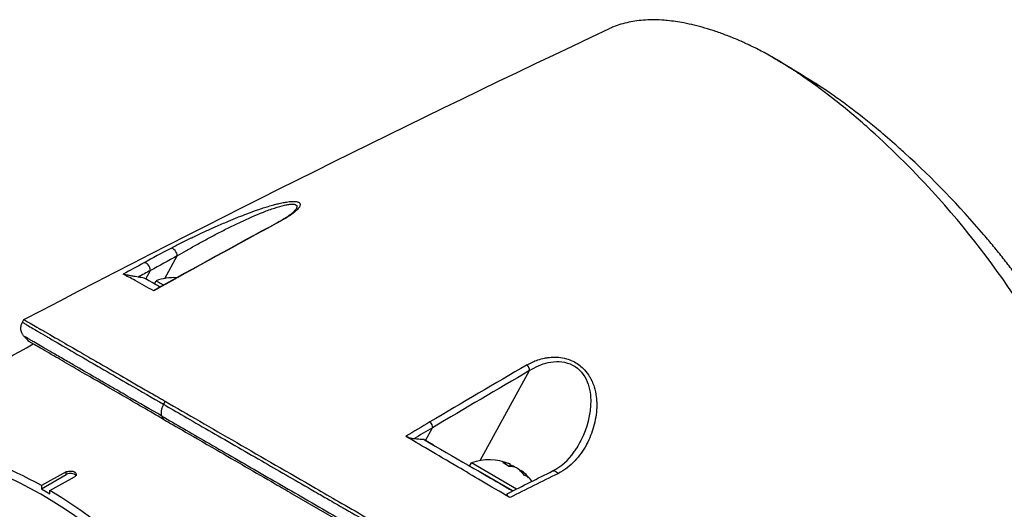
# Model space of a CAD drawing. Header units: millimetres. Extents: x 0 to 4378, y 0 to 2397.
# Tile 318 of 322: x 2618 to 2702, y 1989 to 2031. Entities that reach past the tile are written whole.
import ezdxf

# ---------------------------------------------------------------- set-up
doc = ezdxf.new("R2010")
doc.units = ezdxf.units.MM
doc.header["$LTSCALE"] = 0.2
doc.layers.add('01_Object Line', color=4, linetype='Continuous')

# ---------------------------------------------------------------- blocks, each defined once
blk = doc.blocks.new('A$C92b2c99e')
for p, q in [((-96.306, 1155.861), (-96.306, 1155.861)), ((-107.487, 1149.965), (-106.438, 1151.876)), ((-109.113, 1149.926), (-108.721, 1150.64)), ((-109.242, 1150), (-109.113, 1149.926)), ((-108.849, 1149.773), (-109.113, 1149.926)), ((-108.384, 1149.508), (-108.235, 1149.766)), ((-108.367, 1148.958), (-108.367, 1148.958)), ((-107.923, 1149.239), (-107.951, 1149.255)), ((-107.892, 1149.221), (-107.892, 1149.221)), ((-107.892, 1149.221), (-107.892, 1149.221)), ((-119.633, 1146.23), (-119.502, 1146.456)), ((-119.636, 1146.231), (-119.636, 1146.231)), ((-118.533, 1144.483), (-118.533, 1144.483)), ((-72.851, 1142.636), (-72.851, 1142.636)), ((-80.618, 1134.451), (-76.41, 1142.114)), ((-107.462, 1139.504), (-107.608, 1139.25)), ((-85.279, 1136.164), (-84.683, 1137.249)), ((-85.403, 1136.236), (-85.279, 1136.164)), ((-84.585, 1135.764), (-85.279, 1136.164)), ((-81.515, 1133.993), (-81.365, 1134.253)), ((-77.516, 1132.03), (-81.365, 1134.253)), ((-78.132, 1133.964), (-78.03, 1134.141)), ((-77.684, 1133.902), (-77.667, 1133.932)), ((-115.895, 1133.488), (-118.016, 1132.326)), ((-118.016, 1132.044), (-115.895, 1133.269)), ((-117.309, 1131.918), (-115.188, 1133.08)), ((-115.895, 1133.269), (-115.895, 1133.488)), ((-77.836, 1131.869), (-80.799, 1133.58)), ((-79.827, 1133.017), (-79.826, 1133.018)), ((-79.827, 1133.017), (-79.827, 1133.017)), ((-77.19, 1133.574), (-77.154, 1133.636)), ((-74.44, 1133.573), (-74.44, 1133.573)), ((-118.016, 1132.326), (-118.016, 1132.044)), ((-118.016, 1132.044), (-117.309, 1131.636)), ((-117.309, 1131.636), (-117.309, 1131.918))]:
    blk.add_line(p, q)
for centre, start, end in [((-106.707, 1145.513), 87.31171, 109.76118), ((-106.707, 1145.513), 86.57278, 86.5737), ((-79.837, 1130), 67.98555, 109.76073), ((-79.837, 1130), 36.52444, 52.01445)]:
    blk.add_arc(centre, 4.52, start, end)
for centre, major_axis, ratio, start_param, end_param in [((-65.461, 1129.078), (-1.496, 41.655), 0.767705, 5.786694, 5.852435), ((-132.165, 385.981), (435.313, 800.982), 0.572302, 0.719741, 0.723353), ((-106.798, 1152.069), (-0.237, 0.44), 0.615617, 3.96343, 6.144089), ((-126.189, 376.019), (434.089, 810.828), 0.577163, 0.716899, 0.720478), ((-132.573, 369.5), (444.564, 818.233), 0.572371, 0.723282, 0.726012), ((-126.497, 362.515), (441.655, 824.96), 0.577163, 0.720472, 0.722068), ((-109.081, 1150.833), (-0.239, 0.439), 0.613693, 3.961389, 6.13341), ((-105.248, 1148.041), (-2.988, 1.725), 0.000011, 6.283177, 6.938622), ((-105.398, 1147.781), (2.988, -1.725), 0.000011, 3.638555, 3.704209), ((-105.398, 1147.781), (2.988, -1.725), 0.000011, 3.723727, 3.723739), ((-105.248, 1148.041), (2.988, -1.725), 0.000011, 3.813053, 3.813066), ((-65.53, -62.241), (678.522, 1280.582), 0.58036, 0.750961, 0.759189), ((-70.547, -63.06), (685.926, 1281.23), 0.577163, 0.753659, 0.761862), ((-118.016, 1099.711), (19.5, -33.775), 0.57735, 0, 3.141593), ((-121.198, 1097.874), (19.5, -33.775), 0.57735, 0, 3.141593), ((-121.198, 1097.874), (19.5, -33.775), 0.57735, 0, 3.141593), ((-65.545, -68.402), (682.157, 1287.152), 0.580302, 0.759239, 0.761277), ((-70.485, -68.739), (689.171, 1287.289), 0.577163, 0.761857, 0.76342), ((-79.966, 1133.099), (-32.305, 18.65), 0.000032, 1.401729, 1.636771), ((-122.259, 1097.261), (19.5, -33.775), 0.57735, 6.276472, 9.431491), ((-80.094, 1130.148), (2.252, 3.901), 0.57735, 0.080554, 0.3277), ((-80.562, 1130.418), (2.14, 3.707), 0.816497, 6.1984, 6.367971), ((-79.581, 1129.852), (2.252, 3.901), 0.57735, 0.080554, 0.3277), ((-80.018, 1130.104), (2.252, 3.901), 0.816497, 0.080554, 0.114044), ((-79.656, 1129.895), (2.252, 3.901), 0.816497, 0.080554, 0.195507), ((-80.094, 1130.148), (2.252, 3.901), 0.57735, 6.169141, 6.202632), ((-80.018, 1130.104), (2.252, 3.901), 0.816497, 5.955485, 6.202632), ((-86.762, 1117.756), (17.875, -30.96), 0.57735, 1.774061, 1.774082), ((-115.541, 1133.065), (0.5, 0), 0.57735, 0.381749, 2.356194), ((-78.528, 1132.267), (-2.208, 1.275), 0.000033, 5.341115, 5.469059), ((-78.528, 1132.267), (-2.208, 1.275), 0.000033, 0.850642, 1.88911), ((-115.519, 359.508), (-485.437, -793.309), 0.582463, 3.88966, 3.895745), ((-79.656, 1129.895), (2.252, 3.901), 0.816497, 5.955485, 6.202632), ((-78.812, 1129.408), (2.14, 3.707), 0.57735, 6.1984, 6.367971)]:
    blk.add_ellipse(centre, major_axis=major_axis, ratio=ratio, start_param=start_param, end_param=end_param)
for points, knots in [([(-57.708, 1169.847), (-58.01, 1169.989), (-58.308, 1170.124), (-58.603, 1170.251), (-58.931, 1170.392), (-59.255, 1170.524), (-59.575, 1170.647), (-59.897, 1170.771), (-60.214, 1170.886), (-60.528, 1170.991), (-60.842, 1171.098), (-61.152, 1171.195), (-61.459, 1171.285), (-62.073, 1171.463), (-62.671, 1171.608), (-63.253, 1171.719), (-63.736, 1171.81), (-64.208, 1171.879), (-64.668, 1171.923), (-64.76, 1171.932), (-64.851, 1171.94), (-64.942, 1171.947), (-65.489, 1171.989), (-66.013, 1171.996), (-66.515, 1171.968), (-67.019, 1171.941), (-67.5, 1171.878), (-67.959, 1171.781), (-68.417, 1171.684), (-68.852, 1171.552), (-69.262, 1171.385), (-69.374, 1171.339), (-69.484, 1171.291), (-69.593, 1171.24)], [0, 0, 0, 0, 0.0296065, 0.0296065, 0.0296065, 0.0625552, 0.0625552, 0.0625552, 0.0956223, 0.0956223, 0.0956223, 0.1287583, 0.1287583, 0.1287583, 0.1950345, 0.1950345, 0.1950345, 0.25, 0.25, 0.25, 0.2609996, 0.2609996, 0.2609996, 0.3271356, 0.3271356, 0.3271356, 0.3936018, 0.3936018, 0.3936018, 0.4600955, 0.4600955, 0.4600955, 0.4782577, 0.4782577, 0.4782577, 0.4782577]), ([(-53.468, 1167.407), (-53.486, 1167.42), (-53.509, 1167.435), (-53.558, 1167.468), (-53.58, 1167.483), (-53.648, 1167.528), (-53.693, 1167.558), (-53.828, 1167.647), (-53.918, 1167.706), (-54.188, 1167.881), (-54.368, 1167.996), (-54.904, 1168.331), (-55.261, 1168.546), (-55.97, 1168.954), (-56.322, 1169.147), (-56.845, 1169.421), (-57.019, 1169.51), (-57.278, 1169.639), (-57.364, 1169.681), (-57.493, 1169.744), (-57.536, 1169.765), (-57.601, 1169.796), (-57.622, 1169.806), (-57.669, 1169.828), (-57.69, 1169.838), (-57.708, 1169.847)], [0.000006, 0.000006, 0.000006, 0.000006, 0.0077656, 0.0077656, 0.0144608, 0.0144608, 0.0278513, 0.0278513, 0.0546324, 0.0546324, 0.1081958, 0.1081958, 0.2151263, 0.2151263, 0.321952, 0.321952, 0.3753541, 0.3753541, 0.4020519, 0.4020519, 0.4154008, 0.4154008, 0.4220656, 0.4220656, 0.4297877, 0.4297877, 0.4297877, 0.4297877]), ([(-28.062, 1122.487), (-28.06, 1122.49), (-28.059, 1122.493), (-28.007, 1122.619), (-27.958, 1122.743), (-27.863, 1122.996), (-27.814, 1123.135), (-27.704, 1123.466), (-27.643, 1123.669), (-27.569, 1123.942), (-27.551, 1124.013), (-27.468, 1124.344), (-27.409, 1124.621), (-27.278, 1125.357), (-27.219, 1125.829), (-27.024, 1128.475), (-27.268, 1131.403), (-28.573, 1135.501), (-28.639, 1135.701), (-28.779, 1136.116), (-28.852, 1136.324), (-28.997, 1136.73), (-29.071, 1136.931), (-29.449, 1137.938), (-29.782, 1138.754), (-30.332, 1139.998), (-30.524, 1140.417), (-31.535, 1142.543), (-32.476, 1144.28), (-33.794, 1146.457), (-34.061, 1146.887), (-36.567, 1150.818), (-39.202, 1154.235), (-43.885, 1159.357), (-45.764, 1161.205), (-48.638, 1163.742), (-49.601, 1164.544), (-51.527, 1166.048), (-52.505, 1166.761), (-53.468, 1167.407)], [0.71754, 0.71754, 0.71754, 0.71754, 0.718212, 0.718212, 0.74576, 0.74576, 0.776284, 0.776284, 0.820204, 0.820204, 0.834927, 0.834927, 0.896521, 0.896521, 0.995652, 0.995652, 1.428405, 1.428405, 1.450296, 1.450296, 1.471663, 1.471663, 1.492327, 1.492327, 1.574835, 1.574835, 1.616316, 1.616316, 1.784634, 1.784634, 1.826029, 1.826029, 2.164003, 2.164003, 2.373598, 2.373598, 2.479923, 2.479923, 2.586935, 2.586935, 2.586935, 2.586935]), ([(-27.094, 1133.13), (-27.096, 1133.262), (-27.1, 1133.397), (-27.115, 1133.7), (-27.127, 1133.87), (-27.151, 1134.125), (-27.16, 1134.213), (-27.218, 1134.728), (-27.29, 1135.171), (-27.43, 1135.865), (-27.487, 1136.117), (-27.62, 1136.65), (-27.695, 1136.928), (-27.865, 1137.499), (-27.96, 1137.794), (-28.167, 1138.397), (-28.28, 1138.704), (-28.519, 1139.321), (-28.647, 1139.633), (-29.33, 1141.231), (-29.997, 1142.564), (-30.954, 1144.257), (-31.144, 1144.585), (-31.748, 1145.599), (-32.181, 1146.29), (-33.097, 1147.684), (-33.58, 1148.386), (-34.333, 1149.435), (-34.586, 1149.781), (-35.102, 1150.471), (-35.364, 1150.815), (-35.893, 1151.495), (-36.164, 1151.838), (-36.715, 1152.521), (-37.001, 1152.869), (-37.412, 1153.361), (-37.546, 1153.518), (-39.777, 1156.14), (-42.063, 1158.5), (-44.72, 1160.911), (-45.015, 1161.175), (-45.831, 1161.891), (-46.352, 1162.334), (-47.653, 1163.409), (-48.436, 1164.025), (-49.607, 1164.9), (-49.996, 1165.183), (-50.772, 1165.731), (-51.158, 1165.995), (-51.544, 1166.251)], [1.308584, 1.308584, 1.308584, 1.308584, 1.384705, 1.384705, 1.477831, 1.477831, 1.526561, 1.526561, 1.759973, 1.759973, 1.890971, 1.890971, 2.029156, 2.029156, 2.171186, 2.171186, 2.316283, 2.316283, 2.460898, 2.460898, 3.049329, 3.049329, 3.189055, 3.189055, 3.478614, 3.478614, 3.769885, 3.769885, 3.913253, 3.913253, 4.056001, 4.056001, 4.19686, 4.19686, 4.341119, 4.341119, 4.411312, 4.411312, 5.498875, 5.498875, 5.634552, 5.634552, 5.872375, 5.872375, 6.229939, 6.229939, 6.408513, 6.408513, 6.587137, 6.587137, 6.587137, 6.587137]), ([(-106.995, 1152.525), (-106.742, 1152.661), (-106.455, 1152.81), (-106.158, 1152.96), (-105.855, 1153.114), (-105.54, 1153.269), (-105.243, 1153.412), (-105.231, 1153.418), (-105.22, 1153.424), (-105.208, 1153.429), (-104.907, 1153.574), (-104.591, 1153.724), (-104.273, 1153.871), (-103.961, 1154.016), (-103.646, 1154.159), (-103.338, 1154.296), (-103.317, 1154.305), (-103.297, 1154.314), (-103.276, 1154.324), (-102.93, 1154.477), (-102.596, 1154.622), (-102.252, 1154.768), (-102, 1154.874), (-101.742, 1154.982), (-101.472, 1155.091), (-101.382, 1155.127), (-101.292, 1155.163), (-101.203, 1155.198), (-100.967, 1155.292), (-100.736, 1155.382), (-100.51, 1155.468), (-100.199, 1155.586), (-99.929, 1155.684), (-99.604, 1155.796), (-99.428, 1155.857), (-99.267, 1155.911), (-99.104, 1155.964), (-98.966, 1156.009), (-98.826, 1156.053), (-98.676, 1156.099), (-98.511, 1156.148), (-98.353, 1156.194), (-98.201, 1156.235), (-98.159, 1156.247), (-98.119, 1156.257), (-98.08, 1156.268), (-97.978, 1156.294), (-97.882, 1156.319), (-97.764, 1156.347), (-97.6, 1156.386), (-97.446, 1156.418), (-97.302, 1156.444), (-97.242, 1156.455), (-97.189, 1156.464), (-97.136, 1156.473), (-97.062, 1156.484), (-96.988, 1156.495), (-96.901, 1156.505), (-96.838, 1156.512), (-96.78, 1156.517), (-96.726, 1156.521), (-96.597, 1156.529), (-96.487, 1156.53), (-96.384, 1156.522), (-96.322, 1156.517), (-96.262, 1156.508), (-96.207, 1156.495), (-96.18, 1156.488), (-96.154, 1156.48), (-96.131, 1156.472), (-96.066, 1156.447), (-96.017, 1156.413), (-95.987, 1156.371), (-95.957, 1156.329), (-95.947, 1156.279), (-95.954, 1156.225), (-95.955, 1156.221), (-95.956, 1156.218), (-95.956, 1156.214), (-95.965, 1156.164), (-95.99, 1156.106), (-96.028, 1156.045), (-96.093, 1155.943), (-96.194, 1155.833), (-96.3, 1155.736), (-96.336, 1155.703), (-96.375, 1155.669), (-96.418, 1155.633), (-96.576, 1155.501), (-96.777, 1155.357), (-96.973, 1155.231), (-96.992, 1155.218), (-97.012, 1155.205), (-97.032, 1155.193), (-97.09, 1155.156), (-97.151, 1155.118), (-97.211, 1155.082), (-97.266, 1155.049), (-97.321, 1155.016), (-97.373, 1154.986), (-97.381, 1154.981), (-97.39, 1154.976), (-97.399, 1154.971), (-97.52, 1154.901), (-97.639, 1154.836), (-97.799, 1154.748)], [0, 0, 0, 0, 0.06061, 0.06061, 0.06061, 0.122541, 0.122541, 0.122541, 0.125, 0.125, 0.125, 0.18804, 0.18804, 0.18804, 0.25, 0.25, 0.25, 0.254168, 0.254168, 0.254168, 0.323919, 0.323919, 0.323919, 0.375, 0.375, 0.375, 0.39207, 0.39207, 0.39207, 0.4375, 0.4375, 0.4375, 0.5, 0.5, 0.5, 0.533908, 0.533908, 0.533908, 0.5625, 0.5625, 0.5625, 0.59375, 0.59375, 0.59375, 0.602455, 0.602455, 0.602455, 0.625, 0.625, 0.625, 0.65625, 0.65625, 0.65625, 0.669312, 0.669312, 0.669312, 0.6875, 0.6875, 0.6875, 0.700546, 0.700546, 0.700546, 0.731289, 0.731289, 0.731289, 0.75, 0.75, 0.75, 0.759109, 0.759109, 0.759109, 0.785061, 0.785061, 0.785061, 0.81088, 0.81088, 0.81088, 0.8125, 0.8125, 0.8125, 0.835978, 0.835978, 0.835978, 0.875, 0.875, 0.875, 0.888263, 0.888263, 0.888263, 0.9375, 0.9375, 0.9375, 0.942362, 0.942362, 0.942362, 0.956225, 0.956225, 0.956225, 0.96875, 0.96875, 0.96875, 0.970886, 0.970886, 0.970886, 1, 1, 1, 1]), ([(-106.438, 1151.876), (-106.192, 1152.028), (-105.929, 1152.184), (-105.656, 1152.343), (-105.382, 1152.502), (-105.097, 1152.665), (-104.802, 1152.83), (-104.507, 1152.995), (-104.205, 1153.161), (-103.899, 1153.325), (-103.593, 1153.49), (-103.284, 1153.653), (-102.97, 1153.815), (-102.657, 1153.978), (-102.34, 1154.139), (-102.018, 1154.299), (-101.697, 1154.458), (-101.37, 1154.616), (-101.044, 1154.769), (-100.393, 1155.074), (-99.745, 1155.362), (-99.098, 1155.617), (-98.774, 1155.744), (-98.458, 1155.86), (-98.153, 1155.961), (-97.847, 1156.062), (-97.552, 1156.149), (-97.287, 1156.207), (-97.155, 1156.236), (-97.029, 1156.259), (-96.913, 1156.273), (-96.798, 1156.288), (-96.694, 1156.294), (-96.604, 1156.291), (-96.514, 1156.288), (-96.437, 1156.276), (-96.379, 1156.254), (-96.32, 1156.233), (-96.279, 1156.202), (-96.255, 1156.163), (-96.231, 1156.124), (-96.225, 1156.077), (-96.236, 1156.023), (-96.246, 1155.974), (-96.271, 1155.919), (-96.306, 1155.861)], [0, 0, 0, 0, 0.0645641, 0.0645641, 0.0645641, 0.1291281, 0.1291281, 0.1291281, 0.1936922, 0.1936922, 0.1936922, 0.2582563, 0.2582563, 0.2582563, 0.3228204, 0.3228204, 0.3228204, 0.3873844, 0.3873844, 0.3873844, 0.5165126, 0.5165126, 0.5165126, 0.5810767, 0.5810767, 0.5810767, 0.6456407, 0.6456407, 0.6456407, 0.6779228, 0.6779228, 0.6779228, 0.7102048, 0.7102048, 0.7102048, 0.7424869, 0.7424869, 0.7424869, 0.7747689, 0.7747689, 0.7747689, 0.8070509, 0.8070509, 0.8070509, 0.8367148, 0.8367148, 0.8367148, 0.8367148]), ([(-97.906, 1154.729), (-97.537, 1154.928), (-97.193, 1155.129), (-96.763, 1155.428), (-96.628, 1155.532), (-96.41, 1155.726), (-96.33, 1155.822), (-96.306, 1155.861)], [0, 0, 0, 0, 0.1540516, 0.1540516, 0.2386665, 0.2386665, 0.3291157, 0.3291157, 0.3291157, 0.3291157]), ([(-109.758, 1150.075), (-109.83, 1150.085), (-109.924, 1150.099), (-110.132, 1150.134), (-110.248, 1150.155), (-110.466, 1150.196), (-110.554, 1150.213), (-110.699, 1150.243), (-110.758, 1150.256), (-110.85, 1150.276), (-110.888, 1150.285), (-110.951, 1150.301), (-110.976, 1150.308), (-111.006, 1150.317), (-111.016, 1150.32), (-111.03, 1150.325), (-111.035, 1150.327), (-111.038, 1150.329)], [0.000232, 0.000232, 0.000232, 0.000232, 0.0359808, 0.0359808, 0.0704873, 0.0704873, 0.0988763, 0.0988763, 0.1227668, 0.1227668, 0.1415958, 0.1415958, 0.1576899, 0.1576899, 0.1672569, 0.1672569, 0.176809, 0.176809, 0.176809, 0.176809]), ([(-108.441, 1148.917), (-108.919, 1149.171), (-109.504, 1149.504), (-110.378, 1149.979), (-110.772, 1150.175), (-111.038, 1150.329)], [0.0000029, 0.0000029, 0.0000029, 0.0000029, 0.3832328, 0.3832328, 0.6375563, 0.6375563, 0.6375563, 0.6375563]), ([(-109.243, 1149.998), (-109.329, 1150.011), (-109.415, 1150.024), (-109.587, 1150.049), (-109.672, 1150.062), (-109.758, 1150.075)], [-0.08689932, -0.08689932, -0.08689932, -0.08689932, -0.04352603, -0.04352603, -0.00023242, -0.00023242, -0.00023242, -0.00023242]), ([(-107.923, 1149.239), (-107.933, 1149.245), (-107.943, 1149.25), (-107.953, 1149.256), (-108.184, 1149.391), (-108.385, 1149.509), (-108.566, 1149.613), (-108.571, 1149.616), (-108.577, 1149.619), (-108.582, 1149.622), (-108.868, 1149.786), (-109.089, 1149.906), (-109.243, 1149.998)], [0.2376571, 0.2376571, 0.2376571, 0.2376571, 0.2496691, 0.2496691, 0.2496691, 0.5366951, 0.5366951, 0.5366951, 0.5448948, 0.5448948, 0.5448948, 1, 1, 1, 1]), ([(-108.441, 1148.917), (-108.452, 1148.923), (-108.458, 1148.928), (-108.463, 1148.937), (-108.461, 1148.941), (-108.456, 1148.944), (-108.455, 1148.945), (-108.454, 1148.945)], [0, 0, 0, 0, 0.00895126, 0.00895126, 0.01944765, 0.01944765, 0.02126261, 0.02126261, 0.02126261, 0.02126261]), ([(-119.502, 1146.456), (-119.502, 1146.456), (-119.501, 1146.455), (-119.481, 1146.443), (-119.412, 1146.404), (-119.181, 1146.271), (-119.031, 1146.184), (-118.665, 1145.973), (-118.46, 1145.854), (-117.793, 1145.469), (-117.257, 1145.159), (-116.107, 1144.495), (-115.547, 1144.172), (-114.444, 1143.535), (-113.933, 1143.24), (-112.972, 1142.686), (-112.539, 1142.435), (-111.402, 1141.779), (-110.674, 1141.358), (-109.515, 1140.69), (-109.119, 1140.461), (-108.508, 1140.108), (-108.303, 1139.989), (-107.99, 1139.809), (-107.885, 1139.748), (-107.727, 1139.657), (-107.674, 1139.627), (-107.595, 1139.581), (-107.568, 1139.565), (-107.515, 1139.535), (-107.488, 1139.519), (-107.462, 1139.504)], [-3.482251, -3.482251, -3.482251, -3.482251, -3.40942, -3.40942, -2.98401, -2.98401, -2.611687, -2.611687, -2.28576, -2.28576, -1.715015, -1.715015, -1.28633, -1.28633, -0.964845, -0.964845, -0.723574, -0.723574, -0.36177, -0.36177, -0.180858, -0.180858, -0.090444, -0.090444, -0.045229, -0.045229, -0.022617, -0.022617, -0.011309, -0.011309, -0.000001, -0.000001, -0.000001, -0.000001]), ([(-119.5, 1145.049), (-119.519, 1145.07), (-119.54, 1145.095), (-119.585, 1145.153), (-119.608, 1145.189), (-119.667, 1145.29), (-119.698, 1145.36), (-119.752, 1145.53), (-119.768, 1145.636), (-119.765, 1145.845), (-119.747, 1145.95), (-119.693, 1146.111), (-119.666, 1146.172), (-119.633, 1146.23)], [0, 0, 0, 0, 0.0104422, 0.0104422, 0.0235973, 0.0235973, 0.0463257, 0.0463257, 0.0777499, 0.0777499, 0.1090136, 0.1090136, 0.1288806, 0.1288806, 0.1288806, 0.1288806]), ([(-119.636, 1146.231), (-119.637, 1146.23), (-119.601, 1146.208), (-119.495, 1146.145), (-119.445, 1146.115), (-119.38, 1146.076), (-119.294, 1146.026), (-119.187, 1145.963), (-119.048, 1145.881), (-118.865, 1145.774), (-118.699, 1145.677), (-118.498, 1145.56), (-118.251, 1145.415), (-118.127, 1145.343), (-117.992, 1145.265), (-117.844, 1145.178), (-117.77, 1145.135), (-117.693, 1145.09), (-117.612, 1145.043), (-117.532, 1144.996), (-117.439, 1144.942), (-117.36, 1144.897), (-117.346, 1144.888), (-117.332, 1144.88), (-117.318, 1144.872), (-116.222, 1144.234), (-114.814, 1143.417), (-113.325, 1142.555), (-113.115, 1142.433), (-112.903, 1142.311), (-112.69, 1142.188), (-111.976, 1141.774), (-111.252, 1141.355), (-110.54, 1140.944), (-109.52, 1140.354), (-108.517, 1139.775), (-107.608, 1139.25)], [0.5650032, 0.5650032, 0.5650032, 0.5650032, 0.625, 0.625, 0.625, 0.6529348, 0.6529348, 0.6529348, 0.6875, 0.6875, 0.6875, 0.71875, 0.71875, 0.71875, 0.734375, 0.734375, 0.734375, 0.7421875, 0.7421875, 0.7421875, 0.75, 0.75, 0.75, 0.7513839, 0.7513839, 0.7513839, 0.8597114, 0.8597114, 0.8597114, 0.875, 0.875, 0.875, 0.9263298, 0.9263298, 0.9263298, 0.9999663, 0.9999663, 0.9999663, 0.9999663]), ([(-107.747, 1138.243), (-108.698, 1138.797), (-109.667, 1139.35), (-110.612, 1139.896), (-110.639, 1139.912), (-110.666, 1139.928), (-110.694, 1139.944), (-111.18, 1140.224), (-111.66, 1140.502), (-112.131, 1140.774), (-112.366, 1140.91), (-112.599, 1141.045), (-112.829, 1141.178), (-112.943, 1141.244), (-113.057, 1141.31), (-113.171, 1141.376), (-113.225, 1141.407), (-113.279, 1141.438), (-113.333, 1141.47), (-113.336, 1141.471), (-113.338, 1141.472), (-113.34, 1141.473), (-113.396, 1141.506), (-113.476, 1141.552), (-113.508, 1141.571), (-114.01, 1141.861), (-114.633, 1142.222), (-115.298, 1142.607), (-115.63, 1142.799), (-115.973, 1142.998), (-116.313, 1143.195), (-116.483, 1143.293), (-116.652, 1143.391), (-116.819, 1143.488), (-116.903, 1143.536), (-116.986, 1143.584), (-117.068, 1143.632), (-117.109, 1143.656), (-117.15, 1143.679), (-117.19, 1143.703), (-117.207, 1143.712), (-117.223, 1143.722), (-117.239, 1143.731), (-117.243, 1143.734), (-117.247, 1143.736), (-117.251, 1143.738), (-117.271, 1143.75), (-117.308, 1143.771), (-117.311, 1143.773), (-117.418, 1143.835), (-117.712, 1144.006), (-118.082, 1144.221), (-118.267, 1144.328), (-118.469, 1144.445), (-118.663, 1144.558), (-118.76, 1144.615), (-118.854, 1144.67), (-118.943, 1144.722), (-118.988, 1144.748), (-119.031, 1144.773), (-119.072, 1144.797), (-119.093, 1144.809), (-119.113, 1144.82), (-119.132, 1144.832), (-119.142, 1144.837), (-119.152, 1144.843), (-119.161, 1144.849), (-119.165, 1144.851), (-119.168, 1144.853), (-119.172, 1144.855), (-119.173, 1144.855), (-119.174, 1144.856), (-119.175, 1144.857), (-119.181, 1144.86), (-119.188, 1144.865), (-119.19, 1144.865), (-119.306, 1144.933), (-119.501, 1145.048), (-119.501, 1145.05)], [0.0000259, 0.0000259, 0.0000259, 0.0000259, 0.0607503, 0.0607503, 0.0607503, 0.0625, 0.0625, 0.0625, 0.09375, 0.09375, 0.09375, 0.109375, 0.109375, 0.109375, 0.1171875, 0.1171875, 0.1171875, 0.1209386, 0.1209386, 0.1209386, 0.1210938, 0.1210938, 0.1210938, 0.125, 0.125, 0.125, 0.1875, 0.1875, 0.1875, 0.21875, 0.21875, 0.21875, 0.234375, 0.234375, 0.234375, 0.2421875, 0.2421875, 0.2421875, 0.2460938, 0.2460938, 0.2460938, 0.247666, 0.247666, 0.247666, 0.2480469, 0.2480469, 0.2480469, 0.25, 0.25, 0.25, 0.3125, 0.3125, 0.3125, 0.34375, 0.34375, 0.34375, 0.359375, 0.359375, 0.359375, 0.3671875, 0.3671875, 0.3671875, 0.3710937, 0.3710937, 0.3710937, 0.3730469, 0.3730469, 0.3730469, 0.3737652, 0.3737652, 0.3737652, 0.3740234, 0.3740234, 0.3740234, 0.3751599, 0.3751599, 0.3751599, 0.4660716, 0.4660716, 0.4660716, 0.4660716]), ([(-107.596, 1137.964), (-108.219, 1138.324), (-108.821, 1138.672), (-109.977, 1139.339), (-110.531, 1139.659), (-112.119, 1140.576), (-113.071, 1141.126), (-114.482, 1141.94), (-114.996, 1142.237), (-115.728, 1142.659), (-115.978, 1142.804), (-116.481, 1143.094), (-116.728, 1143.237), (-117.563, 1143.719), (-118.029, 1143.988), (-118.56, 1144.295), (-118.712, 1144.382), (-118.993, 1144.545), (-119.077, 1144.593), (-119.077, 1144.593)], [0, 0, 0, 0, 0.264332, 0.264332, 0.528758, 0.528758, 1.056139, 1.056139, 1.406505, 1.406505, 1.606603, 1.606603, 1.835356, 1.835356, 2.445847, 2.445847, 2.794554, 2.794554, 3.317881, 3.317881, 3.317881, 3.317881]), ([(-76.624, 1142.605), (-76.475, 1142.691), (-76.324, 1142.77), (-76.17, 1142.84), (-76.016, 1142.91), (-75.886, 1142.963), (-75.699, 1143.026), (-75.512, 1143.089), (-75.325, 1143.14), (-75.138, 1143.178), (-75.034, 1143.199), (-74.939, 1143.215), (-74.839, 1143.228), (-74.757, 1143.239), (-74.672, 1143.248), (-74.575, 1143.255), (-74.144, 1143.285), (-73.715, 1143.255), (-73.263, 1143.127), (-73.077, 1143.075), (-72.891, 1143.005), (-72.716, 1142.921), (-72.35, 1142.745), (-72.077, 1142.529), (-71.845, 1142.301), (-71.678, 1142.137), (-71.511, 1141.935), (-71.381, 1141.743), (-71.357, 1141.706), (-71.334, 1141.671), (-71.314, 1141.639), (-71.259, 1141.55), (-71.207, 1141.459), (-71.16, 1141.365), (-71.133, 1141.312), (-71.108, 1141.258), (-71.083, 1141.204), (-71.015, 1141.052), (-70.946, 1140.864), (-70.904, 1140.729), (-70.82, 1140.459), (-70.76, 1140.177), (-70.724, 1139.885), (-70.706, 1139.737), (-70.693, 1139.573), (-70.687, 1139.414), (-70.682, 1139.259), (-70.682, 1139.107), (-70.687, 1138.974), (-70.707, 1138.433), (-70.799, 1137.868), (-70.949, 1137.331), (-71.095, 1136.811), (-71.282, 1136.336), (-71.543, 1135.845), (-71.552, 1135.829), (-71.56, 1135.813), (-71.569, 1135.797), (-71.707, 1135.543), (-71.857, 1135.302), (-72.019, 1135.074), (-72.181, 1134.847), (-72.335, 1134.654), (-72.543, 1134.432), (-72.552, 1134.421), (-72.562, 1134.411), (-72.572, 1134.4), (-72.769, 1134.192), (-72.96, 1134.016), (-73.198, 1133.834), (-73.21, 1133.824), (-73.223, 1133.815), (-73.236, 1133.806), (-73.469, 1133.63), (-73.674, 1133.504), (-74.004, 1133.34)], [0, 0, 0, 0, 0.03125, 0.03125, 0.03125, 0.0625, 0.0625, 0.0625, 0.09375, 0.09375, 0.09375, 0.110985, 0.110985, 0.110985, 0.125, 0.125, 0.125, 0.1875, 0.1875, 0.1875, 0.213151, 0.213151, 0.213151, 0.266654, 0.266654, 0.266654, 0.305187, 0.305187, 0.305187, 0.3125, 0.3125, 0.3125, 0.332554, 0.332554, 0.332554, 0.34375, 0.34375, 0.34375, 0.375, 0.375, 0.375, 0.4375, 0.4375, 0.4375, 0.469225, 0.469225, 0.469225, 0.5, 0.5, 0.5, 0.625, 0.625, 0.625, 0.746043, 0.746043, 0.746043, 0.75, 0.75, 0.75, 0.8125, 0.8125, 0.8125, 0.875, 0.875, 0.875, 0.877935, 0.877935, 0.877935, 0.9375, 0.9375, 0.9375, 0.940676, 0.940676, 0.940676, 1, 1, 1, 1]), ([(-76.41, 1142.114), (-75.932, 1142.429), (-75.406, 1142.673), (-74.218, 1142.93), (-73.558, 1142.926), (-72.356, 1142.438), (-71.869, 1141.942), (-71.312, 1140.816), (-71.205, 1140.196), (-71.181, 1138.389), (-71.513, 1137.22), (-72.139, 1135.959), (-72.255, 1135.746), (-72.38, 1135.54)], [0, 0, 0, 0, 0.125, 0.125, 0.25, 0.25, 0.375, 0.375, 0.5, 0.5, 0.75, 0.75, 0.8020317, 0.8020317, 0.8020317, 0.8020317]), ([(-107.607, 1139.249), (-107.631, 1139.208), (-107.654, 1139.164), (-107.675, 1139.119), (-107.696, 1139.074), (-107.715, 1139.028), (-107.732, 1138.981), (-107.749, 1138.934), (-107.764, 1138.886), (-107.776, 1138.839), (-107.788, 1138.791), (-107.797, 1138.744), (-107.804, 1138.698), (-107.81, 1138.652), (-107.813, 1138.607), (-107.814, 1138.563), (-107.814, 1138.52), (-107.811, 1138.479), (-107.806, 1138.441), (-107.801, 1138.402), (-107.793, 1138.366), (-107.783, 1138.333), (-107.773, 1138.299), (-107.76, 1138.269), (-107.746, 1138.242)], [0, 0, 0, 0, 0.125, 0.125, 0.125, 0.25, 0.25, 0.25, 0.375, 0.375, 0.375, 0.5, 0.5, 0.5, 0.625, 0.625, 0.625, 0.75, 0.75, 0.75, 0.875, 0.875, 0.875, 1, 1, 1, 1]), ([(-107.607, 1139.249), (-106.556, 1138.643), (-105.276, 1137.904), (-103.735, 1137.015), (-103.05, 1136.62), (-102.313, 1136.196), (-101.525, 1135.742), (-101.508, 1135.732), (-101.491, 1135.722), (-101.475, 1135.713), (-100.771, 1135.307), (-100.026, 1134.878), (-99.241, 1134.425), (-98.582, 1134.046), (-97.895, 1133.65), (-97.181, 1133.239), (-97.089, 1133.186), (-96.996, 1133.132), (-96.903, 1133.079), (-96.205, 1132.677), (-95.481, 1132.26), (-94.733, 1131.829), (-94.666, 1131.79), (-94.599, 1131.752), (-94.531, 1131.713), (-94.172, 1131.506), (-93.808, 1131.296), (-93.439, 1131.084), (-93.22, 1130.957), (-92.998, 1130.83), (-92.775, 1130.701), (-92.664, 1130.637), (-92.552, 1130.573), (-92.439, 1130.508), (-92.338, 1130.45), (-92.259, 1130.404), (-92.141, 1130.336), (-92.128, 1130.329), (-92.115, 1130.321), (-92.101, 1130.313), (-90.61, 1129.455), (-89.215, 1128.651), (-87.923, 1127.908), (-87.089, 1127.428), (-86.299, 1126.972), (-85.551, 1126.542), (-84.702, 1126.053), (-83.909, 1125.596), (-83.172, 1125.172), (-82.519, 1124.796), (-81.909, 1124.444), (-81.342, 1124.118), (-80.259, 1123.494), (-79.331, 1122.96), (-78.55, 1122.51), (-78.377, 1122.411), (-78.211, 1122.315), (-78.052, 1122.224), (-77.614, 1121.972), (-77.231, 1121.751), (-76.9, 1121.56), (-76.735, 1121.465), (-76.582, 1121.377), (-76.443, 1121.297), (-76.399, 1121.272), (-76.357, 1121.248), (-76.316, 1121.224), (-76.291, 1121.21), (-76.268, 1121.196), (-76.244, 1121.183), (-76.213, 1121.165), (-76.182, 1121.147), (-76.152, 1121.13), (-76.137, 1121.121), (-76.122, 1121.113), (-76.108, 1121.104), (-76.103, 1121.102), (-76.102, 1121.101), (-76.1, 1121.1), (-76.099, 1121.099), (-76.098, 1121.098), (-76.094, 1121.096), (-76.09, 1121.094), (-76.082, 1121.089), (-76.065, 1121.079), (-75.574, 1120.797), (-75.089, 1120.517), (-74.61, 1120.241), (-73.138, 1119.394), (-71.721, 1118.578), (-70.359, 1117.793), (-68.954, 1116.984), (-67.608, 1116.209), (-66.318, 1115.466), (-64.985, 1114.698), (-63.712, 1113.966), (-62.498, 1113.266), (-62.096, 1113.034), (-61.699, 1112.806), (-61.309, 1112.582), (-61.096, 1112.459), (-60.885, 1112.337), (-60.675, 1112.216), (-60.072, 1111.869), (-59.484, 1111.53), (-58.911, 1111.2), (-57.732, 1110.521), (-56.618, 1109.879), (-55.565, 1109.273), (-55.022, 1108.96), (-54.496, 1108.657), (-53.985, 1108.363), (-53.463, 1108.062), (-52.958, 1107.771), (-52.469, 1107.49), (-51.913, 1107.169), (-51.377, 1106.86), (-50.861, 1106.563)], [0.0000003, 0.0000003, 0.0000003, 0.0000003, 0.0859853, 0.0859853, 0.0859853, 0.1241981, 0.1241981, 0.1241981, 0.125, 0.125, 0.125, 0.1589987, 0.1589987, 0.1589987, 0.1875, 0.1875, 0.1875, 0.1911709, 0.1911709, 0.1911709, 0.21875, 0.21875, 0.21875, 0.2212271, 0.2212271, 0.2212271, 0.234375, 0.234375, 0.234375, 0.2421875, 0.2421875, 0.2421875, 0.2460938, 0.2460938, 0.2460938, 0.2496161, 0.2496161, 0.2496161, 0.25, 0.25, 0.25, 0.2912742, 0.2912742, 0.2912742, 0.3179228, 0.3179228, 0.3179228, 0.3481944, 0.3481944, 0.3481944, 0.375, 0.375, 0.375, 0.4261619, 0.4261619, 0.4261619, 0.4375, 0.4375, 0.4375, 0.46875, 0.46875, 0.46875, 0.484375, 0.484375, 0.484375, 0.4893023, 0.4893023, 0.4893023, 0.4921875, 0.4921875, 0.4921875, 0.4960938, 0.4960938, 0.4960938, 0.4980469, 0.4980469, 0.4980469, 0.4986572, 0.4986572, 0.4986572, 0.4992676, 0.4992676, 0.4992676, 0.5, 0.5, 0.5, 0.5215625, 0.5215625, 0.5215625, 0.5877727, 0.5877727, 0.5877727, 0.656049, 0.656049, 0.656049, 0.7265974, 0.7265974, 0.7265974, 0.75, 0.75, 0.75, 0.7627993, 0.7627993, 0.7627993, 0.7996666, 0.7996666, 0.7996666, 0.8755356, 0.8755356, 0.8755356, 0.9146293, 0.9146293, 0.9146293, 0.9545641, 0.9545641, 0.9545641, 1, 1, 1, 1]), ([(-107.462, 1139.504), (-106.523, 1138.962), (-105.539, 1138.394), (-103.499, 1137.216), (-102.445, 1136.608), (-99.2, 1134.734), (-96.949, 1133.434), (-94.002, 1131.733), (-93.347, 1131.355), (-91.941, 1130.543), (-91.19, 1130.109), (-88.438, 1128.521), (-86.444, 1127.37), (-83.958, 1125.934), (-83.44, 1125.635), (-81.735, 1124.651), (-80.561, 1123.974), (-78.161, 1122.588), (-76.937, 1121.881), (-75.111, 1120.827), (-74.492, 1120.47), (-73.247, 1119.751), (-72.619, 1119.388), (-71.353, 1118.657), (-70.715, 1118.289), (-68.744, 1117.151), (-67.435, 1116.395), (-65.501, 1115.279), (-64.847, 1114.901), (-63.531, 1114.142), (-62.87, 1113.76), (-61.544, 1112.995), (-60.879, 1112.611), (-59.894, 1112.042), (-59.564, 1111.852), (-58.556, 1111.27), (-57.889, 1110.884), (-55.818, 1109.689), (-54.466, 1108.908), (-52.87, 1107.987), (-52.562, 1107.809), (-51.85, 1107.398), (-51.451, 1107.167), (-50.8, 1106.792), (-50.566, 1106.657), (-50.257, 1106.478), (-50.212, 1106.453), (-50.114, 1106.396), (-50.063, 1106.367), (-49.833, 1106.234), (-49.696, 1106.154), (-49.446, 1106.011), (-49.378, 1105.971), (-49.176, 1105.855), (-49.072, 1105.795), (-48.854, 1105.668), (-48.746, 1105.606), (-48.568, 1105.503), (-48.498, 1105.463), (-48.365, 1105.386), (-48.308, 1105.354), (-48.171, 1105.275), (-48.098, 1105.232), (-47.962, 1105.154), (-47.9, 1105.118), (-46.974, 1104.584), (-46.153, 1104.109), (-44.881, 1103.375), (-44.403, 1103.099), (-43.507, 1102.582), (-43.087, 1102.339), (-42.491, 1101.996), (-42.302, 1101.886), (-41.746, 1101.565), (-41.393, 1101.361), (-39.799, 1100.441), (-38.805, 1099.868), (-38.085, 1099.452), (-38.05, 1099.432), (-37.98, 1099.391), (-37.946, 1099.372), (-37.881, 1099.334), (-37.849, 1099.316), (-37.793, 1099.284), (-37.769, 1099.27), (-37.626, 1099.187), (-37.523, 1099.128), (-37.409, 1099.062), (-37.385, 1099.048), (-37.343, 1099.024), (-37.324, 1099.013), (-37.289, 1098.992), (-37.272, 1098.983), (-37.235, 1098.962), (-37.216, 1098.951), (-37.183, 1098.932), (-37.169, 1098.923), (-37.141, 1098.908), (-37.129, 1098.9), (-37.115, 1098.892), (-37.11, 1098.89), (-37.101, 1098.884), (-37.097, 1098.882), (-37.089, 1098.877), (-37.086, 1098.875), (-37.082, 1098.873), (-37.081, 1098.873), (-37.081, 1098.873)], [-21.001083, -21.001083, -21.001083, -21.001083, -20.328863, -20.328863, -19.655828, -19.655828, -18.308332, -18.308332, -17.924512, -17.924512, -17.485993, -17.485993, -16.316696, -16.316696, -16.006668, -16.006668, -15.296307, -15.296307, -14.534305, -14.534305, -14.139555, -14.139555, -13.730091, -13.730091, -13.30546, -13.30546, -12.401825, -12.401825, -11.929878, -11.929878, -11.437802, -11.437802, -10.9252, -10.9252, -10.663362, -10.663362, -10.117833, -10.117833, -8.934625, -8.934625, -8.645977, -8.645977, -8.260408, -8.260408, -8.006475, -8.006475, -7.961161, -7.961161, -7.91407, -7.91407, -7.778509, -7.778509, -7.724161, -7.724161, -7.666804, -7.666804, -7.602838, -7.602838, -7.565627, -7.565627, -7.532521, -7.532521, -7.488032, -7.488032, -7.450837, -7.450837, -6.924212, -6.924212, -6.587553, -6.587553, -6.265466, -6.265466, -6.109966, -6.109966, -5.79866, -5.79866, -4.627003, -4.627003, -4.564096, -4.564096, -4.501625, -4.501625, -4.439084, -4.439084, -4.389917, -4.389917, -4.135415, -4.135415, -4.06302, -4.06302, -4.00074, -4.00074, -3.938004, -3.938004, -3.858125, -3.858125, -3.782258, -3.782258, -3.697501, -3.697501, -3.658476, -3.658476, -3.601749, -3.601749, -3.53559, -3.53559, -3.482449, -3.482449, -3.482449, -3.482449]), ([(-107.746, 1138.242), (-106.553, 1137.552), (-105.283, 1136.819), (-103.96, 1136.056), (-103.253, 1135.648), (-102.532, 1135.232), (-101.798, 1134.809), (-101.064, 1134.385), (-100.317, 1133.955), (-99.563, 1133.52), (-98.807, 1133.084), (-98.043, 1132.644), (-97.273, 1132.2), (-96.502, 1131.756), (-95.726, 1131.308), (-94.948, 1130.859), (-94.168, 1130.41), (-93.385, 1129.959), (-92.603, 1129.508), (-91.219, 1128.71), (-89.835, 1127.912), (-88.46, 1127.12), (-87.679, 1126.67), (-86.901, 1126.221), (-86.128, 1125.775), (-85.342, 1125.323), (-84.561, 1124.872), (-83.786, 1124.425), (-82.243, 1123.536), (-80.723, 1122.66), (-79.232, 1121.801), (-78.49, 1121.373), (-77.756, 1120.95), (-77.029, 1120.531), (-76.463, 1120.205), (-75.902, 1119.881), (-75.346, 1119.561), (-73.914, 1118.735), (-72.514, 1117.928), (-71.149, 1117.142), (-69.782, 1116.354), (-68.451, 1115.586), (-67.156, 1114.84), (-65.86, 1114.093), (-64.6, 1113.367), (-63.38, 1112.663), (-62.769, 1112.311), (-62.168, 1111.964), (-61.577, 1111.624), (-60.985, 1111.283), (-60.403, 1110.947), (-59.832, 1110.618), (-58.688, 1109.958), (-57.583, 1109.322), (-56.521, 1108.709), (-55.989, 1108.403), (-55.468, 1108.103), (-54.958, 1107.808), (-54.447, 1107.514), (-53.947, 1107.226), (-53.458, 1106.944), (-52.914, 1106.631), (-52.383, 1106.325), (-51.867, 1106.027)], [0, 0, 0, 0, 0.0671031, 0.0671031, 0.0671031, 0.1029277, 0.1029277, 0.1029277, 0.1387919, 0.1387919, 0.1387919, 0.1747111, 0.1747111, 0.1747111, 0.2106779, 0.2106779, 0.2106779, 0.2467042, 0.2467042, 0.2467042, 0.3103939, 0.3103939, 0.3103939, 0.3465771, 0.3465771, 0.3465771, 0.383319, 0.383319, 0.383319, 0.4564224, 0.4564224, 0.4564224, 0.4927866, 0.4927866, 0.4927866, 0.5210907, 0.5210907, 0.5210907, 0.5939582, 0.5939582, 0.5939582, 0.6669229, 0.6669229, 0.6669229, 0.7399622, 0.7399622, 0.7399622, 0.7765034, 0.7765034, 0.7765034, 0.8130598, 0.8130598, 0.8130598, 0.886194, 0.886194, 0.886194, 0.9227702, 0.9227702, 0.9227702, 0.9593497, 0.9593497, 0.9593497, 1, 1, 1, 1]), ([(-107.596, 1137.964), (-107.07, 1137.661), (-105.467, 1136.735), (-101.446, 1134.414), (-99.794, 1133.46), (-97.61, 1132.199), (-97.123, 1131.918), (-92.711, 1129.37), (-88.705, 1127.058), (-83.713, 1124.176), (-82.616, 1123.543), (-78.957, 1121.43), (-76.449, 1119.982), (-72.756, 1117.85), (-71.489, 1117.118), (-68.935, 1115.644), (-67.65, 1114.902), (-65.044, 1113.398), (-63.728, 1112.638), (-61.076, 1111.107), (-59.747, 1110.34), (-57.811, 1109.222), (-57.164, 1108.849), (-55.475, 1107.873), (-54.459, 1107.287), (-53.253, 1106.591), (-53.015, 1106.453), (-52.629, 1106.231), (-52.487, 1106.149), (-52.195, 1105.98), (-52.083, 1105.916), (-51.842, 1105.776), (-51.715, 1105.703), (-51.477, 1105.565), (-51.366, 1105.502), (-51.057, 1105.323), (-50.858, 1105.208), (-50.604, 1105.061), (-50.548, 1105.029), (-50.428, 1104.96), (-50.364, 1104.923), (-50.146, 1104.797), (-50.038, 1104.735), (-49.621, 1104.494), (-49.342, 1104.333), (-47.958, 1103.534), (-46.916, 1102.932), (-45.516, 1102.124), (-45.09, 1101.878), (-43.898, 1101.19), (-43.181, 1100.776), (-41.949, 1100.065), (-41.422, 1099.761), (-40.752, 1099.374), (-40.555, 1099.261), (-40.019, 1098.951), (-39.722, 1098.78), (-39.271, 1098.519), (-39.108, 1098.426), (-38.92, 1098.317), (-38.876, 1098.291), (-38.876, 1098.291)], [-15.738203, -15.738203, -15.738203, -15.738203, -14.793481, -14.793481, -14.173934, -14.173934, -13.996984, -13.996984, -12.579476, -12.579476, -12.176243, -12.176243, -11.215253, -11.215253, -10.695697, -10.695697, -10.142358, -10.142358, -9.539575, -9.539575, -8.883963, -8.883963, -8.543526, -8.543526, -7.972636, -7.972636, -7.829924, -7.829924, -7.73886, -7.73886, -7.680875, -7.680875, -7.616244, -7.616244, -7.560081, -7.560081, -7.459116, -7.459116, -7.430908, -7.430908, -7.397967, -7.397967, -7.318024, -7.318024, -7.146824, -7.146824, -6.455961, -6.455961, -6.135134, -6.135134, -5.518203, -5.518203, -4.951279, -4.951279, -4.691225, -4.691225, -4.182012, -4.182012, -3.710062, -3.710062, -3.319457, -3.319457, -3.319457, -3.319457]), ([(-86.266, 1136.309), (-86.367, 1136.317), (-86.473, 1136.336), (-86.653, 1136.384), (-86.725, 1136.408), (-86.822, 1136.448), (-86.854, 1136.462), (-86.912, 1136.49), (-86.939, 1136.504), (-86.965, 1136.52)], [0, 0, 0, 0, 0.049407, 0.049407, 0.0845377, 0.0845377, 0.1006426, 0.1006426, 0.1144911, 0.1144911, 0.1144911, 0.1144911]), ([(-78.076, 1131.303), (-79.767, 1132.279), (-81.304, 1133.197), (-84.323, 1134.969), (-85.873, 1135.87), (-86.965, 1136.52)], [0.000003, 0.000003, 0.000003, 0.000003, 0.596138, 0.596138, 1.498187, 1.498187, 1.498187, 1.498187]), ([(-85.403, 1136.236), (-85.547, 1136.248), (-85.691, 1136.26), (-85.979, 1136.284), (-86.123, 1136.297), (-86.266, 1136.309)], [-0.1420846, -0.1420846, -0.1420846, -0.1420846, -0.071052, -0.071052, 0, 0, 0, 0]), ([(-118.016, 1132.326), (-120.762, 1133.871), (-123.488, 1134.937), (-128.545, 1136.003), (-130.857, 1136.066), (-134.426, 1135.423), (-135.775, 1134.959), (-138.18, 1133.68), (-139.242, 1132.89), (-140.192, 1131.941)], [0.000001, 0.000001, 0.000001, 0.000001, 1.164971, 1.164971, 2.245726, 2.245726, 2.976579, 2.976579, 3.662816, 3.662816, 3.662816, 3.662816]), ([(-74.44, 1133.573), (-73.694, 1133.945), (-73.104, 1134.495), (-72.556, 1135.268), (-72.483, 1135.377), (-72.414, 1135.489)], [0, 0, 0, 0, 0.3192869, 0.3192869, 0.3700278, 0.3700278, 0.3700278, 0.3700278]), ([(-115.895, 1133.488), (-115.858, 1133.508), (-115.815, 1133.525), (-115.716, 1133.552), (-115.659, 1133.561), (-115.548, 1133.568), (-115.495, 1133.566), (-115.377, 1133.552), (-115.315, 1133.536), (-115.244, 1133.508), (-115.23, 1133.502), (-115.21, 1133.492), (-115.204, 1133.489), (-115.195, 1133.484), (-115.191, 1133.482), (-115.184, 1133.478), (-115.18, 1133.476), (-115.172, 1133.47), (-115.167, 1133.467), (-115.15, 1133.456), (-115.139, 1133.447), (-115.091, 1133.407), (-115.064, 1133.371), (-115.041, 1133.304), (-115.038, 1133.273), (-115.052, 1133.211), (-115.069, 1133.179), (-115.119, 1133.124), (-115.15, 1133.1), (-115.188, 1133.08)], [-0.1574555, -0.1574555, -0.1574555, -0.1574555, -0.1416612, -0.1416612, -0.1241291, -0.1241291, -0.1081014, -0.1081014, -0.0880942, -0.0880942, -0.0825129, -0.0825129, -0.0802847, -0.0802847, -0.0787284, -0.0787284, -0.077172, -0.077172, -0.074944, -0.074944, -0.0693639, -0.0693639, -0.0493569, -0.0493569, -0.0333294, -0.0333294, -0.0157975, -0.0157975, -0.000001, -0.000001, -0.000001, -0.000001]), ([(-74.44, 1133.573), (-74.418, 1133.584), (-74.393, 1133.59), (-74.365, 1133.591), (-74.235, 1133.593), (-74.085, 1133.463), (-74.004, 1133.34)], [0.388723, 0.388723, 0.388723, 0.388723, 0.4975483, 0.4975483, 0.4975483, 1, 1, 1, 1]), ([(-89.78, 1085.45), (-89.962, 1089.657), (-90.821, 1094.18), (-93.77, 1103.255), (-95.803, 1107.723), (-99.548, 1114.041), (-100.897, 1116.063), (-104.467, 1120.829), (-106.778, 1123.435), (-111.836, 1128.21), (-114.563, 1130.292), (-117.309, 1131.918)], [0.000001, 0.000001, 0.000001, 0.000001, 1.509107, 1.509107, 2.980726, 2.980726, 3.709428, 3.709428, 4.786993, 4.786993, 5.948512, 5.948512, 5.948512, 5.948512]), ([(-78.076, 1131.303), (-78.093, 1131.313), (-78.11, 1131.324), (-78.144, 1131.346), (-78.161, 1131.358), (-78.204, 1131.391), (-78.228, 1131.412), (-78.273, 1131.458), (-78.29, 1131.481), (-78.318, 1131.528), (-78.326, 1131.554), (-78.322, 1131.607), (-78.304, 1131.632), (-78.266, 1131.651), (-78.265, 1131.652), (-78.264, 1131.652)], [0.00000015, 0.00000015, 0.00000015, 0.00000015, 0.00611289, 0.00611289, 0.01218263, 0.01218263, 0.02278958, 0.02278958, 0.03513431, 0.03513431, 0.05083858, 0.05083858, 0.07078886, 0.07078886, 0.07133739, 0.07133739, 0.07133739, 0.07133739])]:
    blk.add_open_spline(points, degree=3, knots=knots)
for points in [[(-119.502, 1146.456), (-103.038, 1155.078), (-86.436, 1163.317), (-69.593, 1171.24)], [(-56.007, 1168.971), (-54.58, 1168.178), (-53.165, 1167.313), (-51.767, 1166.398)], [(-51.552, 1166.256), (-51.624, 1166.304), (-51.696, 1166.351), (-51.767, 1166.398)], [(-108.454, 1148.945), (-104.934, 1150.893), (-101.414, 1152.821), (-97.895, 1154.729)], [(-97.799, 1154.748), (-101.346, 1152.825), (-104.893, 1150.881), (-108.441, 1148.917)], [(-97.895, 1154.729), (-97.866, 1154.744), (-97.834, 1154.752), (-97.799, 1154.748)], [(-119.077, 1144.593), (-119.218, 1144.745), (-119.359, 1144.897), (-119.5, 1145.049)], [(-137.146, 1134.229), (-131.018, 1137.579), (-124.87, 1140.961), (-118.713, 1144.383)], [(-76.41, 1142.114), (-76.412, 1142.264), (-76.505, 1142.48), (-76.624, 1142.605)], [(-107.746, 1138.242), (-107.696, 1138.149), (-107.646, 1138.057), (-107.596, 1137.964)], [(-84.904, 1137.743), (-84.783, 1137.618), (-84.686, 1137.4), (-84.683, 1137.249)], [(-72.38, 1135.54), (-72.391, 1135.523), (-72.401, 1135.505), (-72.412, 1135.488)], [(-79.827, 1133.017), (-79.908, 1133.064), (-79.987, 1133.109), (-80.064, 1133.154)], [(-78.264, 1131.652), (-76.99, 1132.297), (-75.715, 1132.937), (-74.44, 1133.573)]]:
    blk.add_open_spline(points, degree=3)

msp = doc.modelspace()

# ---------------------------------------------------------------- block references
at = {"layer": '01_Object Line'}
msp.add_blockref('A$C92b2c99e', (2737.807, 859.146), dxfattribs=at)

doc.saveas('drawing.dxf')
